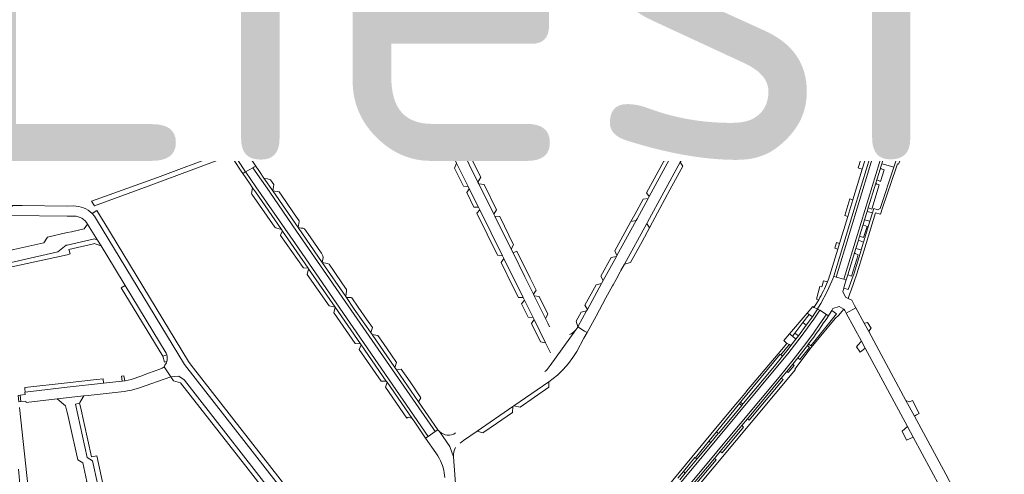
# Model space of a CAD drawing. Header units: metres. Extents: x 166325 to 190320, y 381923 to 404576.
# Tile 462 of 656: x 168978 to 169441, y 391887 to 392101. Entities that reach past the tile are written whole.
import ezdxf

# ---------------------------------------------------------------- set-up
doc = ezdxf.new("R2010")
doc.units = ezdxf.units.M
for name, color, linetype, lineweight in [('B-WE-VH-VERHARDING_ASFALT-GV', 8, 'Continuous', 18), ('B-WE-VH-VERHARDING_BETONSTRAATSTEEN-GV', 8, 'Continuous', 18), ('B-WE-VH-VERHARDING_GESLOTEN-GV', 8, 'Continuous', 18), ('B-WE-VH-VERHARDING_STRAATBAKSTEEN-GV', 8, 'Continuous', 18), ('X-XX-AL-TEKENBLAD-T50', 4, 'Continuous', 50)]:
    doc.layers.add(name, color=color, linetype=linetype, lineweight=lineweight)
doc.styles.add('NLCS-ISO-M500-T50', font='NLCS-ISO.ttf', dxfattribs={"height": 2.5})

msp = doc.modelspace()

# ---------------------------------------------------------------- linework, layer by layer
at = {"layer": 'B-WE-VH-VERHARDING_ASFALT-GV', "flags": 128}
for points in [[(169029.732, 392124.117), (169045.337, 392096.258), (169073.362, 392046.377), (169075.808, 392042.23), (169078.323, 392038.125), (169080.906, 392034.061), (169083.229, 392030.53), (169083.874, 392029.583), (169087.286, 392031.476), (169087.649, 392031.677), (169088.642, 392032.228), (169084.185, 392039.025), (169080.04, 392045.788), (169079.449, 392046.753), (169078.74, 392048.01), (169077.364, 392047.224), (169076.551, 392048.646), (169073.042, 392054.905), (169048.63, 392098.437), (169033.02, 392126.341)], [(169033.02, 392126.341), (169048.63, 392098.437), (169073.042, 392054.905), (169076.551, 392048.646), (169077.364, 392047.224), (169078.74, 392048.01), (169074.136, 392056.225), (169070.385, 392062.917), (169070.29, 392063.087), (169058.944, 392083.332), (169058.781, 392083.622), (169049.173, 392100.767), (169048.957, 392101.153)], [(169031.231, 392118.508), (169042.33, 392098.648), (169042.585, 392098.191), (169053.596, 392078.489), (169053.808, 392078.11), (169064.55, 392058.89), (169064.679, 392058.658), (169071.473, 392046.517), (169072.497, 392044.733), (169073.694, 392042.687), (169076.173, 392038.632), (169077.643, 392036.228), (169078.506, 392034.904), (169081.779, 392029.886), (169082.509, 392028.826), (169083.52, 392029.387), (169083.874, 392029.583), (169083.229, 392030.53), (169080.906, 392034.061), (169078.323, 392038.125), (169075.808, 392042.23), (169073.362, 392046.377), (169045.337, 392096.258), (169029.732, 392124.117)], [(168977.025, 391889.658), (168977.82, 391880.97), (168977.956, 391879.551), (168979.003, 391868.617), (168981.755, 391839.892), (168982.534, 391831.756), (168982.576, 391831.317), (168982.757, 391828.979), (168985.611, 391829.2), (168985.865, 391829.262), (168985.736, 391831.37), (168984.847, 391841.952), (168984.766, 391842.919), (168984.028, 391851.702), (168983.929, 391852.882), (168982.72, 391867.277), (168981.98, 391876.082), (168981.881, 391877.255), (168981.84, 391877.745), (168981.572, 391880.933), (168977.547, 391918.69)]]:
    msp.add_lwpolyline(points, dxfattribs=at)
for points in [[(169107.253, 391995.643), (169088.722, 392022.46), (169083.966, 392029.447), (169083.874, 392029.583), (169083.52, 392029.387), (169082.509, 392028.826), (169085.666, 392024.24), (169087.177, 392022.045), (169088.449, 392020.197), (169100.677, 392002.494), (169101.26, 392001.65), (169113.264, 391984.273), (169113.457, 391983.994), (169125.937, 391965.927), (169137.832, 391948.707), (169138.246, 391948.108), (169149.985, 391931.114), (169150.348, 391930.588), (169162.101, 391913.574), (169163.359, 391911.752), (169166.541, 391907.145), (169167.564, 391905.665), (169168.503, 391904.306), (169169.665, 391905.109), (169134.406, 391956.274)], [(169107.804, 392001.683), (169095.201, 392019.986), (169095.024, 392020.243), (169091.365, 392025.558), (169087.286, 392031.476), (169083.874, 392029.583), (169083.966, 392029.447), (169088.722, 392022.46), (169107.253, 391995.643), (169134.406, 391956.274), (169169.665, 391905.109), (169172.931, 391907.365), (169171.973, 391908.746), (169141.945, 391952.239)], [(169130.986, 391970.887), (169119.898, 391986.939), (169108.554, 392003.361), (169096.612, 392020.648), (169092.485, 392026.622), (169090.361, 392029.697), (169089.415, 392031.067), (169089.159, 392031.439), (169089.12, 392031.499), (169088.642, 392032.228), (169087.649, 392031.677), (169087.286, 392031.476), (169091.365, 392025.558), (169095.024, 392020.243), (169095.201, 392019.986), (169107.804, 392001.683), (169141.945, 391952.239), (169171.973, 391908.746), (169172.931, 391907.365), (169174.241, 391908.27), (169165.218, 391921.332), (169154.791, 391936.426), (169154.065, 391937.476), (169143.332, 391953.013), (169134.913, 391964.906)]]:
    msp.add_lwpolyline(points, close=True, dxfattribs=at)
at = {"layer": 'B-WE-VH-VERHARDING_BETONSTRAATSTEEN-GV', "flags": 128}
for points in [[(169188.112, 392226.579), (169188.582, 392224.824), (169189.104, 392222.876), (169192.065, 392211.82), (169193.877, 392205.058), (169200.166, 392181.58), (169201.043, 392178.304), (169202.121, 392174.282), (169202.242, 392173.829), (169205.874, 392160.27), (169205.938, 392160.028), (169207.794, 392153.099), (169207.843, 392152.916), (169213.851, 392130.485), (169213.884, 392130.364), (169216.22, 392121.642), (169216.677, 392119.936), (169221.959, 392100.216), (169228.543, 392106.114)], [(169147.261, 392133.642), (169147.796, 392132.745), (169148.161, 392131.767), (169154.15, 392109.822), (169154.446, 392108.739), (169154.876, 392107.163), (169155.677, 392104.225), (169162.315, 392079.903), (169162.775, 392078.214)], [(169281.836, 392099.522), (169281.951, 392099.035), (169284.533, 392088.089), (169292.844, 392085.671), (169302.025, 392102.615), (169304.324, 392107.148)], [(169228.543, 392106.114), (169221.959, 392100.216), (169222.009, 392100.03), (169223.605, 392097.023), (169224.098, 392094.488), (169225.401, 392092.939), (169227.832, 392091.777), (169230.509, 392092.164), (169234.307, 392090.975)], [(169122.773, 392051.535), (169129.643, 392054.043), (169141.2, 392058.261), (169160.155, 392065.131), (169178.739, 392071.874), (169199.184, 392079.345), (169205.999, 392081.836), (169222.204, 392087.758), (169224.438, 392088.574), (169226.879, 392089.4), (169229.111, 392090.017), (169231.694, 392090.575), (169234.25, 392090.966), (169234.307, 392090.975), (169230.509, 392092.164), (169227.832, 392091.777), (169225.401, 392092.939), (169224.098, 392094.488), (169223.605, 392097.023), (169222.009, 392100.03)], [(169278.674, 392088.021), (169274.626, 392089.21), (169237.87, 392100.005), (169236.355, 392100.519)], [(169218.194, 392092.651), (169217.566, 392092.423), (169189.467, 392082.224), (169189.164, 392082.114), (169175.877, 392077.291), (169175.056, 392076.953), (169158.229, 392070.869), (169149.045, 392067.529), (169148.671, 392067.393), (169130.146, 392060.657), (169129.598, 392060.458), (169115.034, 392055.163), (169088.662, 392045.575), (169088.474, 392045.506), (169085.788, 392044.53)], [(169249.164, 392090.211), (169250.462, 392089.894), (169251.75, 392089.538), (169258.198, 392087.644), (169292.283, 392077.632), (169295.418, 392076.721)], [(169295.853, 392076.586), (169298.397, 392075.873), (169314.992, 392070.958), (169326.76, 392067.525), (169336.553, 392064.616), (169337.385, 392064.374), (169339.067, 392070.153), (169327.636, 392073.594), (169323.699, 392074.755), (169316.481, 392076.928), (169299.475, 392081.918), (169294.038, 392083.513), (169278.674, 392088.021)], [(169162.949, 392077.286), (169158.229, 392070.869), (169175.056, 392076.953)], [(169310.078, 392070.668), (169311.578, 392071.122), (169313.14, 392071.247), (169314.075, 392071.162), (169314.992, 392070.958), (169298.397, 392075.873), (169295.853, 392076.586)], [(169178.739, 392071.874), (169160.155, 392065.131)], [(169327.636, 392073.594), (169339.067, 392070.153), (169341.386, 392069.455)], [(169339.444, 392071.882), (169330.686, 392074.444)], [(169299.936, 392066.041), (169283.561, 392036.103), (169283.043, 392035.156), (169273.605, 392017.901), (169273.133, 392017.037), (169267.872, 392007.419), (169267.457, 392006.66), (169258.413, 391990.125), (169258.189, 391989.715), (169252.028, 391978.451), (169251.24, 391977.01), (169244.518, 391964.72), (169244.201, 391964.14), (169240.123, 391956.683), (169243.198, 391954.564), (169244.37, 391953.958), (169248.621, 391961.722), (169253.275, 391970.221), (169256.403, 391975.933), (169256.687, 391976.452), (169258.045, 391978.932), (169260.002, 391982.506), (169260.312, 391983.073), (169261.986, 391986.13), (169272.42, 392005.185), (169272.829, 392005.932), (169288.219, 392034.038)], [(169288.219, 392034.038), (169288.749, 392035.006), (169296.023, 392048.29), (169296.093, 392048.417), (169296.561, 392049.272), (169296.779, 392049.671), (169300.046, 392055.637), (169303.068, 392061.156), (169306.508, 392067.439), (169307.085, 392068.332)], [(169346.316, 392068.009), (169350.088, 392066.912), (169362.342, 392063.348)], [(169360.279, 392065.879), (169349.264, 392069.019)], [(169169.286, 392061.469), (169180.607, 392038.602), (169183.042, 392033.683), (169188.481, 392022.699), (169189.033, 392021.584), (169193.329, 392012.907), (169193.906, 392011.741), (169204.621, 391990.098), (169205.301, 391988.725), (169214.376, 391970.394), (169214.968, 391969.199), (169218.985, 391961.085), (169219.516, 391960.013), (169224.916, 391949.105), (169226.299, 391946.312), (169226.953, 391944.991), (169227.221, 391944.381)], [(169201.071, 392008.634), (169200.581, 392009.626), (169193.496, 392023.971), (169193.109, 392024.756), (169184.966, 392041.243), (169176.545, 392058.295), (169176.11, 392059.176), (169174.753, 392061.924)], [(169360.357, 392055.798), (169365.193, 392054.393), (169367.663, 392055.556), (169348.414, 392061.162), (169347.947, 392061.298)], [(169348.541, 392060.828), (169349.496, 392059.207)], [(169361.711, 392063.808), (169360.804, 392065.353)], [(169362.342, 392063.348), (169377.895, 392058.81), (169378.197, 392058.722)], [(169364.771, 392064.269), (169363.103, 392063.422)], [(169376.052, 392061.223), (169375.977, 392061.247), (169365.369, 392064.336)], [(169389.893, 392057.525), (169391.836, 392060.561), (169392.839, 392062.101), (169389.169, 392064.572), (169386.132, 392060.011)], [(169350.004, 392058.807), (169359.888, 392055.935), (169360.357, 392055.798)], [(169381.227, 392058.063), (169379.192, 392058.485), (169378.197, 392058.722), (169377.895, 392058.81), (169377.523, 392057.673), (169376.586, 392054.231), (169376.154, 392053.074), (169378.117, 392052.497)], [(169380.901, 392048.607), (169382.226, 392048.068), (169385.915, 392047.01), (169387.94, 392053.592), (169388.727, 392055.346), (169389.893, 392057.525)], [(169392.096, 392055.785), (169391.252, 392056.193)], [(169092.078, 392040.332), (169092.406, 392040.452), (169122.773, 392051.535)], [(169391.918, 392054.593), (169392.27, 392055.251)], [(169387.595, 392048.637), (169385.26, 392041.092)], [(169387.398, 392041.407), (169390.36, 392050.931)], [(169079.449, 392046.753), (169080.04, 392045.788), (169084.185, 392039.025), (169088.642, 392032.228), (169089.12, 392031.499)], [(169385.966, 392041.449), (169386.169, 392041.38), (169386.886, 392041.137)], [(169002.96, 392013.49), (169000, 392013.439), (168978.837, 392013.673), (168974.048, 392013.777), (168974.033, 392013.296), (168973.788, 392013.302), (168973.765, 392010.261), (168973.785, 392008.994), (169000, 392008.723), (169000.628, 392008.716), (169003.183, 392008.69)], [(169112.971, 391870.04), (169141.117, 391871.916), (169140.16, 391873.54), (169139.771, 391874.2), (169136.272, 391873.97), (169111.971, 391872.37), (169109.231, 391873.41), (169105.19, 391878.582), (169058.241, 391938.67), (169056.95, 391940.41), (169017.143, 392006.061), (169016.889, 392006.479), (169013.975, 392011.285), (169011.75, 392009.937), (169012.887, 392008.634), (169013.829, 392007.183), (169055.13, 391938.99), (169107.04, 391872.53)], [(169013.829, 392007.183), (169012.887, 392008.634), (169011.75, 392009.937)], [(169107.04, 391872.53), (169055.13, 391938.99), (169013.829, 392007.183)], [(169226.717, 391956.706), (169225.874, 391958.413), (169224.849, 391960.488), (169219.569, 391971.179), (169219.183, 391971.96), (169215.157, 391980.113), (169209.571, 391991.423), (169208.694, 391993.199), (169201.071, 392008.634)], [(169009.57, 392004.97), (169014.28, 391997.44), (169015.944, 391994.69), (169022.148, 391984.438), (169027.197, 391976.094), (169046.44, 391944.29), (169046.77, 391943.454)], [(169357.404, 391977.819), (169356.127, 391978.173), (169355.518, 391978.342), (169355.487, 391978.23), (169354.859, 391975.993), (169354.705, 391975.408), (169353.765, 391975.656), (169352.282, 391969.716), (169353.292, 391969.384)], [(169398.302, 391914.643), (169394.291, 391922.063), (169376.803, 391954.418), (169374.709, 391958.292), (169370.786, 391965.55), (169366.213, 391963.139), (169373.405, 391949.824), (169375.127, 391946.635), (169395.043, 391909.764), (169397.743, 391904.765), (169410.466, 391881.211), (169413.5, 391875.299), (169416.273, 391869.26), (169416.973, 391867.643), (169419.028, 391862.894), (169425.203, 391848.628)], [(169226.487, 391930.83), (169228.503, 391932.308), (169230.43, 391933.901), (169233.16, 391936.518), (169235.649, 391939.365), (169237.704, 391942.162), (169239.525, 391945.117), (169242.929, 391951.327), (169244.37, 391953.958), (169243.198, 391954.564), (169240.123, 391956.683), (169239.981, 391956.424), (169239.174, 391955.237), (169239.11, 391955.173), (169226.982, 391938.495)], [(169226.982, 391938.495), (169239.11, 391955.173), (169238.155, 391954.227), (169237.191, 391953.558), (169236.135, 391953.048)], [(169046.77, 391943.454), (169044.871, 391942.78), (169045.729, 391939.972), (169046.852, 391940.384)], [(169046.852, 391940.384), (169046.693, 391939.663), (169045.943, 391938.542), (169045.506, 391937.889), (169048.721, 391933.11), (169052.522, 391933.386), (169054.92, 391931.69), (169055.076, 391931.49), (169102.267, 391871.033), (169102.995, 391867.496), (169102.238, 391863.85), (169105.536, 391866.927), (169112.971, 391870.04)], [(169184.67, 391901.98), (169186.335, 391903.129), (169192.682, 391907.508), (169209.534, 391919.134), (169209.977, 391919.44), (169226.487, 391930.83)], [(169423.766, 391843.015), (169425.9, 391837.993), (169428.195, 391839.32), (169430.895, 391840.38), (169433.027, 391841.22), (169433.905, 391841.53), (169432.74, 391844.234), (169430.824, 391848.682), (169427.86, 391855.562), (169427.237, 391857.008), (169421.556, 391870.197), (169420.517, 391872.464), (169419.784, 391874.064), (169418.348, 391877.199), (169415.414, 391882.924), (169414.835, 391884.054), (169413.036, 391887.382), (169398.302, 391914.643)], [(169174.241, 391908.27), (169172.931, 391907.365), (169169.665, 391905.109), (169168.503, 391904.306), (169173.289, 391897.377), (169174.19, 391896.021), (169174.99, 391894.603)], [(169181.627, 391895.549), (169179.797, 391900.283), (169174.997, 391907.394)], [(169182.92, 391878.66), (169181.627, 391895.549)]]:
    msp.add_lwpolyline(points, dxfattribs=at)
for points in [[(169031.231, 392118.508), (169030.431, 392116.171), (169030.418, 392115.837), (169030.565, 392115.402), (169039.423, 392099.679), (169039.701, 392099.288), (169039.933, 392099.202), (169042.33, 392098.648)], [(169443.812, 392105.236), (169442.426, 392108.428), (169441.826, 392109.812), (169441.603, 392110.325), (169425.31, 392103.047), (169427.744, 392097.903)], [(169042.585, 392098.191), (169041.713, 392095.735), (169041.743, 392095.445), (169050.908, 392079.36), (169051.083, 392079.187), (169051.344, 392079.072), (169053.596, 392078.489)], [(169054.734, 392094.799), (169054.441, 392095.262), (169051.834, 392100.094), (169049.173, 392100.767), (169058.781, 392083.622), (169059.61, 392086.063), (169059.535, 392086.455), (169056.652, 392091.358)], [(169217.566, 392092.423), (169215.143, 392093.522), (169214.732, 392093.544), (169190.356, 392084.322), (169189.467, 392082.224)], [(169258.198, 392087.644), (169258.257, 392085.864), (169263.982, 392084.121), (169271.092, 392081.956), (169285.76, 392077.49), (169289.88, 392076.22), (169292.283, 392077.632)], [(169065.642, 392075.423), (169065.54, 392075.524), (169061.514, 392082.627), (169061.397, 392082.713), (169058.944, 392083.332), (169070.29, 392063.087), (169071.235, 392065.5), (169071.147, 392065.79), (169069.17, 392069.363)], [(169189.164, 392082.114), (169186.596, 392083.164), (169185.847, 392083.039), (169176.628, 392079.605), (169176.315, 392079.192), (169175.877, 392077.291)], [(169053.808, 392078.11), (169053.204, 392076.124), (169053.119, 392075.66), (169053.135, 392075.326), (169062.022, 392059.544), (169062.139, 392059.429), (169064.55, 392058.89)], [(169158.229, 392070.869), (169155.814, 392071.967), (169155.604, 392071.966), (169154.6, 392071.626), (169150.291, 392070.053), (169149.045, 392067.529)], [(169350.088, 392066.912), (169346.316, 392068.009), (169341.386, 392069.455), (169339.067, 392070.153), (169337.385, 392064.374), (169338.512, 392064.046), (169347.947, 392061.298), (169348.414, 392061.162)], [(169148.671, 392067.393), (169146.048, 392068.365), (169145.461, 392068.279), (169130.841, 392063.027), (169130.146, 392060.657)], [(169367.663, 392055.556), (169368.296, 392055.372), (169372.786, 392054.064), (169372.846, 392054.047), (169376.154, 392053.074), (169376.586, 392054.231), (169377.523, 392057.673), (169377.895, 392058.81), (169362.342, 392063.348), (169350.088, 392066.912), (169348.414, 392061.162)], [(169389.169, 392064.572), (169392.839, 392062.101), (169393.887, 392061.395), (169395.41, 392063.687), (169390.687, 392066.851)], [(169401.852, 392063.787), (169419.064, 392051.806), (169432.119, 392042.718), (169434.168, 392045.495), (169403.06, 392067.35), (169400.846, 392064.488), (169401.59, 392063.97)], [(169073.091, 392062.024), (169072.974, 392062.139), (169070.385, 392062.917), (169074.136, 392056.225), (169074.072, 392057.357), (169074.557, 392058.956), (169074.584, 392059.362)], [(169129.598, 392060.458), (169127.309, 392061.474), (169126.827, 392061.451), (169125.007, 392060.875), (169115.407, 392057.327), (169115.135, 392057.095), (169115.094, 392056.969), (169115.034, 392055.163)], [(169064.679, 392058.658), (169063.966, 392056.314), (169063.91, 392055.85), (169068.479, 392047.662), (169068.858, 392047.287), (169071.473, 392046.517)], [(169179.525, 392056.725), (169179.257, 392057.086), (169179.039, 392057.206), (169176.545, 392058.295), (169184.966, 392041.243), (169186.155, 392043.542)], [(169293.91, 392059.395), (169291.755, 392059.75), (169291.063, 392058.774), (169291.29, 392058.651), (169292.797, 392057.34)], [(169297.237, 392046.61), (169297.688, 392047.44), (169298.221, 392048.421), (169298.37, 392048.688), (169296.779, 392049.671), (169296.561, 392049.272), (169296.093, 392048.417), (169296.023, 392048.29), (169288.749, 392035.006), (169291.172, 392035.454)], [(169381.881, 392033.905), (169385.915, 392047.01), (169382.226, 392048.068), (169367.588, 392000), (169361.51, 391980.04), (169365.119, 391979.006), (169371.529, 392000)], [(169173.501, 392043.881), (169173.334, 392043.979), (169169.941, 392042.331), (169171.389, 392039.15), (169175.023, 392040.803)], [(169012.746, 392013.506), (169037.999, 392022.865), (169072.973, 392035.826), (169071.767, 392037.815), (169042.425, 392026.879), (169011.44, 392015.78)], [(169190.752, 392034.402), (169187.79, 392040.291), (169184.966, 392041.243), (169193.109, 392024.756), (169194.377, 392026.972)], [(169183.042, 392033.683), (169182.137, 392031.344), (169186.343, 392022.799), (169188.481, 392022.699)], [(169283.043, 392035.156), (169280.511, 392034.558), (169272.376, 392019.695), (169273.605, 392017.901)], [(169283.333, 392021.033), (169289.441, 392032.269), (169288.219, 392034.038), (169272.829, 392005.932), (169272.42, 392005.185), (169273.694, 392003.138), (169275.178, 392005.893)], [(169095.532, 392025.854), (169094.088, 392026.218), (169092.485, 392026.622), (169096.612, 392020.648), (169097.081, 392023.641)], [(169196.039, 392023.565), (169193.496, 392023.971), (169200.581, 392009.626), (169201.868, 392011.618)], [(169088.449, 392020.197), (169087.177, 392022.045), (169086.618, 392019.334), (169086.837, 392019.026), (169097.654, 392003.448), (169098.054, 392003.165), (169100.677, 392002.494)], [(169102.796, 392015.523), (169099.611, 392020.202), (169096.612, 392020.648), (169108.554, 392003.361), (169109.109, 392006.155), (169108.965, 392006.524), (169106.69, 392009.832)], [(169189.033, 392021.584), (169187.811, 392019.808), (169191.169, 392012.968), (169193.329, 392012.907)], [(169273.133, 392017.037), (169270.731, 392016.691), (169266.795, 392009.499), (169264.949, 392006.128), (169267.457, 392006.66), (169267.872, 392007.419)], [(169369.399, 392016.405), (169367.924, 392016.856), (169365.541, 392009.06), (169367.016, 392008.609)], [(169193.906, 392011.741), (169192.563, 392010.127), (169202.302, 391990.302), (169204.621, 391990.098)], [(169203.391, 392008.497), (169201.071, 392008.634), (169208.694, 391993.199), (169209.876, 391995.204)], [(169267.457, 392006.66), (169264.949, 392006.128), (169257.391, 391992.372), (169258.413, 391990.125)], [(168999.523, 391995.017), (169000, 391995.123), (169012.82, 391997.96), (169014.28, 391997.44), (169009.57, 392004.97), (169007.93, 392002.66), (169002.044, 392001.392), (169000, 392000.952), (168990.67, 391998.8), (168989.06, 391996.16), (168974.832, 391993.005), (168970.927, 391992.139), (168971.565, 391986.485), (168995.62, 391991.84)], [(169101.26, 392001.65), (169100.34, 391999.897), (169100.256, 391999.641), (169110.87, 391984.602), (169111.099, 391984.433), (169113.264, 391984.273)], [(169114.178, 391998.898), (169111.53, 392002.701), (169110.93, 392003.011), (169109.905, 392003.063), (169108.554, 392003.361), (169119.898, 391986.939), (169120.314, 391989.191), (169120.138, 391990.044), (169119.477, 391991.265), (169117.978, 391993.425)], [(169270.243, 391996.732), (169273.694, 392003.138), (169272.42, 392005.185), (169261.986, 391986.13), (169264.754, 391986.842)], [(169000.77, 391993.06), (169012.337, 391995.689), (169012.65, 391995.76), (169015.944, 391994.69), (169014.28, 391997.44), (169012.82, 391997.96), (169000, 391995.123), (168999.523, 391995.017), (168995.62, 391991.84), (168971.565, 391986.485), (168971.8, 391984.4), (168999.967, 391990.532), (169001.4, 391990.96)], [(169363.113, 391995.841), (169361.638, 391996.292), (169360.835, 391993.663), (169362.309, 391993.212)], [(169217.684, 391979.529), (169211.365, 391992.153), (169209.571, 391991.423), (169215.157, 391980.113), (169219.183, 391971.96), (169220.419, 391973.959)], [(169125.467, 391982.653), (169123.076, 391986.139), (169122.42, 391986.448), (169119.898, 391986.939), (169130.986, 391970.887), (169131.371, 391973.623), (169131.311, 391974.135), (169129.413, 391976.902)], [(169205.301, 391988.725), (169203.936, 391986.977), (169209.552, 391975.553), (169212.103, 391970.454), (169214.376, 391970.394)], [(169258.189, 391989.715), (169255.692, 391989.28), (169250.81, 391980.396), (169252.028, 391978.451)], [(169113.457, 391983.994), (169112.872, 391981.294), (169123.086, 391966.482), (169125.937, 391965.927)], [(169359.178, 391963.912), (169359.404, 391964.263), (169360.009, 391965.221), (169362.846, 391966.173), (169365.136, 391964.935), (169365.286, 391964.855), (169365.608, 391964.259), (169366.213, 391963.139), (169370.786, 391965.55), (169370.197, 391966.641), (169368.823, 391969.183), (169367.142, 391970.028), (169365.925, 391970.641), (169364.569, 391973.322), (169365.04, 391974.787), (169365.493, 391976.269), (169366.238, 391978.705), (169365.926, 391978.786), (169365.119, 391979.006), (169361.51, 391980.04), (169360.712, 391980.276), (169360.351, 391980.407), (169359.987, 391979.217), (169359.469, 391978.076), (169357.307, 391973.316), (169354.288, 391967.58), (169354.026, 391967.137), (169352.79, 391965.049), (169353.103, 391964.871), (169353.787, 391964.44), (169356.942, 391962.452), (169357.838, 391961.829)], [(169027.197, 391976.094), (169025.351, 391975), (169044.871, 391942.78), (169046.77, 391943.454), (169046.44, 391944.29)], [(169251.24, 391977.01), (169248.648, 391976.46), (169243.35, 391966.777), (169244.518, 391964.72)], [(169136.82, 391965.835), (169133.729, 391970.269), (169133.415, 391970.41), (169131.269, 391970.478), (169130.986, 391970.887), (169134.913, 391964.906), (169143.332, 391953.013), (169142.689, 391953.944), (169143.534, 391956.26), (169140.762, 391960.189)], [(169214.968, 391969.199), (169213.597, 391967.467), (169216.741, 391961.183), (169218.985, 391961.085)], [(169221.949, 391970.843), (169219.569, 391971.179), (169224.849, 391960.488), (169225.998, 391962.596)], [(169125.937, 391965.927), (169125.381, 391963.295), (169125.439, 391963.125), (169135.364, 391948.734), (169137.832, 391948.707)], [(169244.201, 391964.14), (169241.58, 391963.541), (169239.233, 391959.25), (169240.123, 391956.683)], [(169334.636, 391932.979), (169338.003, 391937.029), (169341.308, 391941.129), (169344.55, 391945.279), (169347.729, 391949.478), (169350.844, 391953.725), (169353.894, 391958.019), (169356.878, 391962.358), (169356.942, 391962.452), (169353.787, 391964.44), (169350.953, 391960.322), (169348, 391956.171), (169344.982, 391952.066), (169341.901, 391948.01), (169338.756, 391944.003), (169335.548, 391940.045), (169305.372, 391903.742), (169292.324, 391888.124), (169252.941, 391840.92), (169255.833, 391838.496), (169303.129, 391895.191), (169307.527, 391900.477)], [(169219.516, 391960.013), (169218.254, 391958.158), (169222.536, 391949.599), (169224.916, 391949.105)], [(169148.654, 391948.849), (169146.034, 391952.641), (169143.332, 391953.013), (169154.065, 391937.476), (169154.824, 391939.916), (169152.436, 391943.374)], [(169375.127, 391946.635), (169373.405, 391949.824), (169371.658, 391947.962), (169371, 391947.261), (169372.755, 391944.709)], [(169138.246, 391948.108), (169137.21, 391946.02), (169147.659, 391931.098), (169149.985, 391931.114)], [(168977.808, 391924.517), (168978.122, 391921.477), (168980.588, 391921.743), (168980.745, 391921.024), (168995.19, 391922.7), (169007.783, 391924.121), (169009.869, 391924.349), (169026.72, 391926.22), (169029.103, 391926.659), (169030.3, 391926.88), (169030.64, 391926.976), (169033.55, 391927.8), (169048.721, 391933.11), (169045.506, 391937.889), (169044.576, 391937.147), (169043.571, 391936.745), (169038.214, 391934.847), (169036.134, 391934.033), (169035.084, 391933.621), (169029.984, 391931.898), (169028.657, 391931.528), (169027.297, 391931.305), (169027.028, 391931.276), (169025.82, 391931.144), (169017.1, 391930.196), (169000, 391928.266), (168980.25, 391925.955), (168980.087, 391925.939), (168980.216, 391924.779)], [(169160.053, 391932.347), (169157.068, 391936.668), (169154.791, 391936.426), (169165.218, 391921.332), (169166.302, 391923.301), (169163.75, 391926.995), (169163.216, 391927.768)], [(169017.1, 391930.196), (169016.89, 391932.2), (169013.887, 391931.852), (169012.375, 391931.677), (169000, 391930.245), (168980.033, 391928.05), (168980.085, 391927.551), (168980.25, 391925.955), (169000, 391928.266)], [(169026.638, 391933.538), (169025.491, 391933.376), (169025.82, 391931.144), (169027.028, 391931.276)], [(169086.133, 391888.229), (169100.921, 391869.25), (169100.401, 391864.86), (169102.238, 391863.85), (169102.995, 391867.496), (169102.267, 391871.033), (169055.076, 391931.49), (169054.92, 391931.69), (169052.522, 391933.386), (169048.721, 391933.11), (169049.692, 391931.732), (169050.01, 391931.28), (169053.32, 391930.34), (169085.023, 391889.653)], [(169150.348, 391930.588), (169149.576, 391928.335), (169159.626, 391913.711), (169160.115, 391914), (169160.625, 391914.085), (169162.101, 391913.574)], [(169226.417, 391928.196), (169226.487, 391930.83), (169209.977, 391919.44), (169212.933, 391918.863)], [(168977.808, 391924.517), (168976.937, 391924.423), (168977.26, 391921.384), (168978.122, 391921.477)], [(169003.818, 391920.325), (169005.77, 391920.76), (169005.969, 391921.093), (169007.783, 391924.121), (168995.19, 391922.7), (168999.2, 391919.56), (168999.839, 391917.05), (168999.98, 391916.497), (168999.993, 391916.437), (169000.426, 391914.466), (169001.05, 391911.621), (169004.91, 391894.04), (169007.271, 391892.75), (169009.271, 391883.93), (169007.731, 391881.53), (169014.251, 391882.97), (169011.811, 391893.69), (169009.321, 391895.26)], [(169006.173, 391918.951), (169005.77, 391920.76), (169003.818, 391920.325), (169009.321, 391895.26), (169011.811, 391893.69), (169014.251, 391882.97), (169016.811, 391882.67), (169016.429, 391884.402), (169013.881, 391895.96), (169011.411, 391895.44)], [(169209.281, 391916.336), (169209.534, 391919.134), (169192.682, 391907.508), (169195.338, 391906.767), (169201.85, 391911.193)], [(169317.086, 391919.674), (169317.662, 391920.364), (169317.325, 391920.628), (169316.889, 391920.97), (169316.567, 391921.223), (169316.017, 391920.558), (169316.332, 391920.298), (169316.717, 391919.979)], [(169395.043, 391909.764), (169392.519, 391907.537), (169394.545, 391903.372), (169397.743, 391904.765)]]:
    msp.add_lwpolyline(points, close=True, dxfattribs=at)
at = {"layer": 'B-WE-VH-VERHARDING_BETONSTRAATSTEEN-GV'}
for points in [[(169289.935, 392103.452, -0.1036871), (169281.836, 392099.522)], [(169241.729, 392091.238, -0.0434502), (169249.164, 392090.211)], [(169168.154, 392079.182, -0.0852779), (169167.31, 392080.988)], [(169162.775, 392078.214, -0.0411191), (169162.949, 392077.286)], [(169175.056, 392076.953, -0.3354257), (169168.154, 392079.182)], [(169295.853, 392076.586, -0.2939095), (169300.809, 392070.3)], [(169175.485, 392069.478, -0.1380938), (169178.739, 392071.874)], [(169330.686, 392074.444, 0.1679022), (169330.025, 392074.423)], [(169160.155, 392065.131, -0.0356124), (169161.581, 392065.492)], [(169161.581, 392065.492, -0.3255784), (169169.286, 392061.469)], [(169174.753, 392061.924, -0.2848754), (169175.485, 392069.478)], [(169341.386, 392069.455, -0.1837106), (169340.774, 392069.931)], [(169360.804, 392065.353, 0.1174384), (169360.614, 392065.675)], [(169347.947, 392061.298, -0.1917537), (169348.541, 392060.828)], [(169362.342, 392063.348, -0.1478189), (169361.711, 392063.808)], [(169363.103, 392063.422, -0.1812873), (169362.342, 392063.348)], [(169365.369, 392064.336, 0.182235), (169364.771, 392064.269)], [(169376.451, 392060.939, 0.1393333), (169376.052, 392061.223)], [(169349.496, 392059.207, 0.2048299), (169350.004, 392058.807)], [(169386.132, 392060.011, -0.2622004), (169381.227, 392058.063)], [(169391.252, 392056.193, -0.4457958), (169391.011, 392056.909)], [(169378.117, 392052.497, -0.3425032), (169380.901, 392048.607)], [(169390.36, 392050.931, -0.0502179), (169391.918, 392054.593)], [(169392.27, 392055.251, 0.3558548), (169392.096, 392055.785)], [(169387.733, 392049.17, 0.0039719), (169387.595, 392048.637)], [(169085.788, 392044.53, -0.3525407), (169079.449, 392046.753)], [(169385.26, 392041.092, -0.3730977), (169385.966, 392041.449)], [(169386.886, 392041.137, 0.3709364), (169387.398, 392041.407)], [(169089.12, 392031.499, -0.0397595), (169088.671, 392032.331)], [(169011.75, 392009.937, 0.2019549), (169002.96, 392013.49)], [(169003.183, 392008.69, -0.2699836), (169009.57, 392004.97)], [(169046.852, 391940.384, 0.1361636), (169046.77, 391943.454)], [(169225.13, 391936.094, -0.0253825), (169224.53, 391935.633)], [(169226.982, 391938.495, -0.1032312), (169225.13, 391936.094)], [(169174.997, 391907.394, -0.0343085), (169174.241, 391908.27)], [(169182.61, 391906.71, -0.3436223), (169174.997, 391907.394)], [(169181.627, 391895.549, -0.1717525), (169182.561, 391899.857)], [(169174.99, 391894.603, -0.101652), (169177.5, 391885.73)]]:
    msp.add_lwpolyline(points, format="xyb", dxfattribs=at)
at = {"layer": 'B-WE-VH-VERHARDING_GESLOTEN-GV', "flags": 128}
msp.add_lwpolyline([(169345.722, 392088.864), (169332.126, 392093.907), (169330.524, 392089.587), (169322.579, 392092.534), (169318.2, 392080.728), (169325.887, 392077.877), (169327.137, 392081.246), (169340.99, 392076.108)], close=True, dxfattribs=at)
at = {"layer": 'B-WE-VH-VERHARDING_STRAATBAKSTEEN-GV', "flags": 128}
for points in [[(169427.891, 392134.627), (169427.781, 392141.009), (169425.557, 392154.178), (169420.053, 392153.218), (169420.657, 392149.517), (169421.435, 392144.447), (169422.034, 392140.857), (169422.634, 392137.264), (169422.306, 392135.761), (169422.201, 392135.281), (169421.491, 392132.022), (169420.351, 392126.792), (169418.02, 392116.098), (169415.364, 392103.914), (169390.687, 392066.851), (169395.41, 392063.687), (169397.494, 392066.821), (169399.506, 392069.847), (169420.006, 392100.678), (169422.213, 392108.768)], [(169422.781, 392099.685), (169421.477, 392099.068), (169420.892, 392100.424), (169422.165, 392101.05)], [(169406.455, 392094.248), (169407.781, 392093.362), (169407.03, 392092.212), (169405.753, 392093.055)], [(169316.353, 392088.79), (169314.762, 392089.388), (169313.811, 392086.861), (169315.402, 392086.263)], [(169412.964, 392086.281), (169412.234, 392085.178), (169410.933, 392086.001), (169411.635, 392087.105)], [(169400.022, 392081.688), (169399.228, 392080.491), (169398.687, 392080.851), (169397.875, 392081.392), (169398.697, 392082.617)], [(169405.595, 392075.207), (169404.895, 392074.027), (169403.637, 392074.883), (169404.301, 392075.965)], [(169390.194, 392066.899), (169389.355, 392065.656), (169388.078, 392066.495), (169388.896, 392067.797)], [(169400.846, 392064.488), (169397.494, 392066.821), (169395.41, 392063.687), (169393.887, 392061.395), (169393.411, 392060.679), (169391.174, 392057.165), (169393.92, 392056.427), (169395.567, 392056.011), (169397.178, 392059.261)], [(169403.06, 392067.35), (169399.506, 392069.847), (169397.494, 392066.821), (169400.846, 392064.488)], [(169395.257, 392062.448), (169395.962, 392063.493), (169397.245, 392062.647), (169396.538, 392061.549)], [(169399.71, 392058.525), (169397.178, 392059.261), (169395.567, 392056.011), (169398.537, 392055.126)], [(169373.804, 392030.817), (169375.008, 392034.756), (169373.579, 392035.245), (169373.071, 392035.419), (169371.921, 392031.349), (169372.208, 392031.268)], [(169384.029, 392030.448), (169382.696, 392030.993), (169382.534, 392031.091), (169382.357, 392031.429), (169382.33, 392031.34), (169380.613, 392025.725), (169382.337, 392025.028)], [(169381.761, 392023.434), (169380.756, 392023.734), (169380.574, 392023.759), (169380.248, 392023.98), (169380.17, 392024.276), (169376.58, 392012.532), (169378.32, 392011.966)], [(169378.572, 392010.261), (169376.092, 392010.939), (169374.898, 392007.03), (169377.374, 392006.334)], [(169376.019, 392003.897), (169374.485, 392004.393), (169374.259, 392004.548), (169374.219, 392004.809), (169372.519, 391999.248), (169374.426, 391998.64)], [(169374.377, 391996.507), (169371.964, 391997.434), (169370.774, 391993.542), (169373.243, 391992.79)], [(169371.812, 391990.581), (169370.463, 391991.208), (169370.135, 391991.453), (169366.961, 391981.071), (169368.709, 391980.468)], [(169352.7, 391964.896), (169352.79, 391965.049), (169351.036, 391965.788), (169350.568, 391966.147), (169347.881, 391963.007), (169348.757, 391962.408), (169350.33, 391961.333), (169351.543, 391963.096)], [(169345.874, 391958.632), (169348.757, 391962.408), (169347.881, 391963.007), (169339.575, 391953.337), (169340.968, 391952.207), (169342.134, 391953.734)], [(169347.464, 391957.475), (169345.874, 391958.632), (169342.134, 391953.734), (169343.8, 391952.472)], [(169376.803, 391954.418), (169377.393, 391955.238), (169377.909, 391955.991), (169376.285, 391958.642), (169375.599, 391958.49), (169374.709, 391958.292)], [(169342.6, 391950.873), (169340.968, 391952.207), (169339.575, 391953.337), (169336.932, 391950.261), (169338.245, 391948.758), (169339.485, 391948.409), (169340.238, 391947.797)], [(169335.543, 391943.489), (169336.026, 391943.083), (169336.327, 391942.831), (169338.99, 391946.192), (169340.238, 391947.797), (169339.485, 391948.409), (169338.178, 391946.754)], [(169394.291, 391922.063), (169398.302, 391914.643), (169399.335, 391915.257), (169400.479, 391915.937), (169397.404, 391922.045), (169395.955, 391921.315)], [(169302.58, 391902.273), (169306.093, 391906.487), (169305.803, 391906.738), (169305.509, 391906.992), (169305.25, 391907.215), (169301.775, 391902.952), (169302.176, 391902.614)], [(169291.359, 391888.814), (169296.03, 391894.416), (169295.67, 391894.729), (169295.292, 391895.057), (169295.071, 391895.25), (169289.677, 391888.568), (169289.837, 391888.438), (169290.225, 391888.124), (169290.559, 391887.854)]]:
    msp.add_lwpolyline(points, close=True, dxfattribs=at)
for points in [[(169422.213, 392108.768), (169420.006, 392100.678), (169425.31, 392103.047), (169441.603, 392110.325), (169448.905, 392113.587), (169457.976, 392117.639)], [(169408.495, 392106.009), (169405.298, 392100.695), (169402.158, 392095.475), (169399.523, 392091.094), (169395.657, 392084.667), (169391.809, 392078.271), (169390.13, 392075.371), (169389.429, 392073.896), (169386.51, 392067.4), (169384.752, 392068.293), (169384.067, 392066.972), (169385.922, 392066.022), (169383.614, 392060.823), (169386.132, 392060.011), (169389.169, 392064.572), (169390.687, 392066.851), (169415.364, 392103.914)], [(169443.812, 392105.236), (169427.744, 392097.903), (169425.31, 392103.047), (169420.006, 392100.678), (169399.506, 392069.847), (169403.06, 392067.35), (169411.99, 392079.72), (169427.91, 392088.88), (169433.89, 392091.581), (169433.13, 392093.321), (169438.461, 392095.724), (169441.16, 392096.941), (169441.95, 392095.21), (169450.57, 392099.11), (169454.511, 392100.893), (169453.018, 392104.196)], [(169391.011, 392056.909), (169391.174, 392057.165), (169393.411, 392060.679), (169393.887, 392061.395), (169392.839, 392062.101), (169391.836, 392060.561), (169389.893, 392057.525), (169388.727, 392055.346), (169387.94, 392053.592), (169385.915, 392047.01)], [(169394.415, 392054.133), (169395.567, 392056.011), (169393.92, 392056.427), (169393.195, 392055.364)], [(169378.117, 392052.497), (169376.154, 392053.074), (169375.236, 392049.94), (169374.805, 392048.47), (169376.844, 392047.872), (169377.358, 392047.716), (169378.839, 392047.287), (169375.008, 392034.756), (169373.804, 392030.817), (169369.399, 392016.405), (169367.016, 392008.609), (169363.113, 391995.841), (169362.309, 391993.212), (169358.561, 391980.949)], [(169352.79, 391965.049), (169354.026, 391967.137), (169354.288, 391967.58), (169357.307, 391973.316), (169359.469, 391978.076), (169359.987, 391979.217), (169360.351, 391980.407), (169370.489, 392013.551), (169377.254, 392036.078), (169380.683, 392047.464)], [(169380.683, 392047.464), (169377.254, 392036.078), (169370.489, 392013.551), (169360.351, 391980.407), (169360.712, 391980.276), (169361.51, 391980.04), (169367.588, 392000), (169382.226, 392048.068)], [(169390.952, 392050.372), (169390.073, 392047.617), (169388.385, 392042.071), (169390.835, 392041.279), (169391.422, 392040.051), (169390.528, 392037.356), (169388.653, 392031.699), (169382.21, 392012.268), (169380.944, 392011.63), (169379.172, 392012.227), (169379.027, 392011.751), (169378.572, 392010.261), (169377.374, 392006.334), (169374.377, 391996.507), (169373.243, 391992.79), (169373.193, 391992.625), (169369.912, 391981.871), (169367.132, 391974.16), (169365.04, 391974.787), (169364.569, 391973.322), (169365.925, 391970.641), (169367.142, 391970.028)], [(169385.915, 392047.01), (169381.881, 392033.905), (169371.529, 392000), (169365.119, 391979.006), (169365.926, 391978.786), (169366.238, 391978.705), (169366.961, 391981.071), (169370.135, 391991.453), (169370.774, 391993.542), (169371.964, 391997.434), (169372.519, 391999.248), (169374.219, 392004.809), (169374.898, 392007.03), (169376.092, 392010.939), (169376.58, 392012.532), (169380.17, 392024.276), (169380.613, 392025.725), (169382.33, 392031.34), (169382.357, 392031.429), (169382.938, 392033.33), (169385.26, 392041.092), (169387.595, 392048.637)], [(169367.142, 391970.028), (169367.961, 391972.33), (169368.53, 391973.931), (169371.264, 391981.62), (169374.534, 391992.28), (169380.071, 392010.328), (169382.327, 392009.599), (169383.358, 392012.669), (169389.66, 392031.431), (169390.3, 392033.258), (169390.862, 392033.071), (169392.193, 392036.721), (169391.303, 392037.039), (169392.537, 392040.649), (169393.674, 392041.867), (169391.148, 392042.653), (169390.607, 392043.728), (169392.789, 392050.548)], [(169382.226, 392048.068), (169380.901, 392048.607)], [(169385.26, 392041.092), (169382.938, 392033.33), (169384.795, 392032.8), (169388.653, 392031.699), (169390.528, 392037.356)], [(169390.528, 392037.356), (169387.256, 392038.425), (169385.452, 392039.015), (169386.169, 392041.38), (169385.966, 392041.449)], [(169252.941, 391840.92), (169292.324, 391888.124), (169305.372, 391903.742), (169335.548, 391940.045), (169338.756, 391944.003), (169341.901, 391948.01), (169344.982, 391952.066), (169348, 391956.171), (169350.953, 391960.322), (169353.787, 391964.44), (169353.103, 391964.871), (169352.79, 391965.049), (169352.7, 391964.896), (169351.543, 391963.096), (169350.33, 391961.333), (169347.464, 391957.475), (169343.8, 391952.472), (169342.6, 391950.873), (169340.238, 391947.797), (169338.99, 391946.192), (169336.327, 391942.831), (169332.485, 391938.144), (169317.963, 391920.725), (169317.662, 391920.364), (169317.086, 391919.674), (169306.263, 391906.691), (169306.093, 391906.487), (169302.58, 391902.273), (169296.03, 391894.416), (169291.359, 391888.814), (169290.559, 391887.854), (169287.939, 391884.712)], [(169256.365, 391833.629), (169342.33, 391936.63), (169342.147, 391936.656), (169349.76, 391946.872), (169361.058, 391960.533), (169362.834, 391962.103), (169363.456, 391962.868), (169365.136, 391964.935), (169362.846, 391966.173), (169360.009, 391965.221), (169359.404, 391964.263), (169361.693, 391962.723), (169349.586, 391947.715), (169348.538, 391948.575), (169347.968, 391947.821), (169348.993, 391946.979), (169344.42, 391941.31), (169343.452, 391941.996), (169341.099, 391939.04), (169341.739, 391938.47), (169338.949, 391935.089), (169338.301, 391935.594), (169335.718, 391932.477), (169336.524, 391931.811), (169320.649, 391912.743), (169319.827, 391913.421), (169317.169, 391910.234), (169317.984, 391909.516), (169307.896, 391897.35), (169307.018, 391898.061), (169304.256, 391894.749), (169305.094, 391894.062), (169295.287, 391882.291)], [(169351.036, 391965.788), (169352.79, 391965.049)], [(169357.838, 391961.829), (169356.942, 391962.452), (169356.878, 391962.358), (169353.894, 391958.019), (169350.844, 391953.725), (169347.729, 391949.478), (169344.55, 391945.279), (169341.308, 391941.129), (169338.003, 391937.029), (169334.636, 391932.979), (169307.527, 391900.477), (169303.129, 391895.191), (169255.833, 391838.496)], [(169287.037, 391885.456), (169289.677, 391888.568), (169295.071, 391895.25), (169295.292, 391895.057), (169301.775, 391902.952), (169305.25, 391907.215), (169316.017, 391920.558), (169316.567, 391921.223), (169335.204, 391943.773), (169335.543, 391943.489), (169338.178, 391946.754), (169339.485, 391948.409), (169338.245, 391948.758), (169334.217, 391943.97), (169319.394, 391926.349), (169319.277, 391926.21), (169316.227, 391922.539), (169314.353, 391920.282), (169305.613, 391909.759), (169272.73, 391870.17)], [(169317.169, 391910.234), (169319.827, 391913.421), (169335.718, 391932.477), (169338.301, 391935.594), (169341.099, 391939.04), (169343.452, 391941.996), (169345.821, 391945.038)], [(169347.968, 391947.821), (169348.538, 391948.575)], [(169294.423, 391882.957), (169304.256, 391894.749), (169307.018, 391898.061), (169317.169, 391910.234)]]:
    msp.add_lwpolyline(points, dxfattribs=at)
at = {"layer": 'B-WE-VH-VERHARDING_STRAATBAKSTEEN-GV'}
for points in [[(169387.733, 392049.17, -0.0694772), (169391.011, 392056.909)], [(169393.195, 392055.364, 0.0786824), (169390.952, 392050.372)], [(169392.789, 392050.548, -0.0642278), (169394.415, 392054.133)], [(169380.901, 392048.607, -0.0753368), (169380.683, 392047.464)], [(169357.404, 391977.819, -0.0367459), (169353.292, 391969.384)], [(169358.561, 391980.949, -0.0131868), (169357.404, 391977.819)], [(169353.292, 391969.384, -0.01673), (169351.036, 391965.788)], [(169348.538, 391948.575, 0.0169298), (169357.838, 391961.829)], [(169345.821, 391945.038, 0.0032438), (169347.968, 391947.821)]]:
    msp.add_lwpolyline(points, format="xyb", dxfattribs=at)

# ---------------------------------------------------------------- next in the draw order: texts
at = {"layer": 'X-XX-AL-TEKENBLAD-T50', "insert": (168939.707, 392034.687), "char_height": 180, "attachment_point": 7, "style": 'NLCS-ISO-M500-T50', "bg_fill": 3, "box_fill_scale": 1, "bg_fill_color": 256, "bg_fill_transparency": 0}
msp.add_mtext('Lieshout', dxfattribs=at)

doc.saveas('drawing.dxf')
